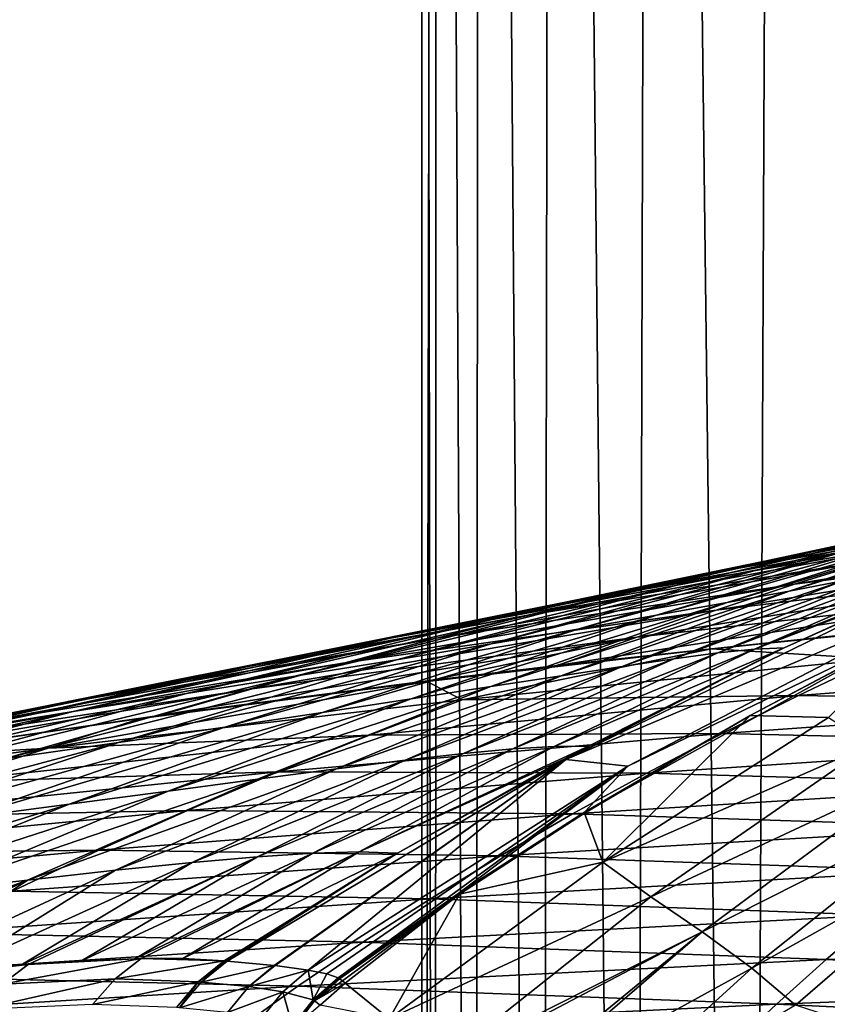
# Model space of a CAD drawing. Header units: metres. Extents: x -150 to 310, y -128 to 84.
# Tile 425 of 465: x 230.28 to 235.74, y 50.71 to 57.37. Entities that reach past the tile are written whole.
import ezdxf

# ---------------------------------------------------------------- set-up
doc = ezdxf.new("R2010")
doc.units = ezdxf.units.M
doc.layers.add('solid_26009703_SW0001_01', color=7, linetype='CONTINUOUS')

msp = doc.modelspace()

# ---------------------------------------------------------------- linework, layer by layer
at = {"layer": 'solid_26009703_SW0001_01'}
for points in [[(233.090775, 32.099998, 1.751996), (233.100632, 84.099998, 1.843907), (233, 84.099998)], [(233, 32.099998), (233, 84.099998), (233.100632, 84.099998, -1.843907)], [(233.090775, 32.099998, 1.751996), (233, 84.099998), (233, 32.099998)], [(233, 32.099998), (233.100632, 84.099998, -1.843907), (233.090775, 32.099998, -1.751996)], [(233.359024, 32.099998, 3.474618), (233.100632, 84.099998, 1.843907), (233.090775, 32.099998, 1.751996)], [(233.090775, 32.099998, -1.751996), (233.100632, 84.099998, -1.843907), (233.359024, 32.099998, -3.474618)], [(233.359024, 32.099998, 3.474618), (233.397217, 84.099998, 3.652678), (233.100632, 84.099998, 1.843907)], [(233.359024, 32.099998, -3.474618), (233.100632, 84.099998, -1.843907), (233.397217, 84.099998, -3.652678)], [(233.805099, 32.099998, 5.169191), (233.397217, 84.099998, 3.652678), (233.359024, 32.099998, 3.474618)], [(233.359024, 32.099998, -3.474618), (233.397217, 84.099998, -3.652678), (233.805099, 32.099998, -5.169191)], [(233.805099, 32.099998, 5.169191), (233.890686, 84.099998, 5.42968), (233.397217, 84.099998, 3.652678)], [(233.805099, 32.099998, -5.169191), (233.397217, 84.099998, -3.652678), (233.890686, 84.099998, -5.42968)], [(234.421494, 32.099998, 6.804354), (233.890686, 84.099998, 5.42968), (233.805099, 32.099998, 5.169191)], [(233.805099, 32.099998, -5.169191), (233.890686, 84.099998, -5.42968), (234.421494, 32.099998, -6.804354)], [(234.421494, 32.099998, 6.804354), (234.571091, 84.099998, 7.136945), (233.890686, 84.099998, 5.42968)], [(234.421494, 32.099998, -6.804354), (233.890686, 84.099998, -5.42968), (234.571091, 84.099998, -7.136945)], [(235.2034, 32.099998, 8.370223), (234.571091, 84.099998, 7.136945), (234.421494, 32.099998, 6.804354)], [(234.421494, 32.099998, -6.804354), (234.571091, 84.099998, -7.136945), (235.2034, 32.099998, -8.370223)], [(235.2034, 32.099998, 8.370223), (235.434052, 84.099998, 8.765393), (234.571091, 84.099998, 7.136945)], [(235.2034, 32.099998, -8.370223), (234.571091, 84.099998, -7.136945), (235.434052, 84.099998, -8.765393)], [(236.1427, 32.099998, 9.84706), (235.434052, 84.099998, 8.765393), (235.2034, 32.099998, 8.370223)], [(235.2034, 32.099998, -8.370223), (235.434052, 84.099998, -8.765393), (236.1427, 32.099998, -9.84706)], [(236.1427, 32.099998, 9.84706), (236.466843, 84.099998, 10.287792), (235.434052, 84.099998, 8.765393)], [(236.1427, 32.099998, -9.84706), (235.434052, 84.099998, -8.765393), (236.466843, 84.099998, -10.287792)], [(238.06427, 54.255817, 140.026917), (236.084946, 53.872295, 139.972931), (235.524887, 53.751122, 141.186584)], [(237.58699, 54.132713, 141.252197), (238.06427, 54.255817, 140.026917), (235.524887, 53.751122, 141.186584)], [(237.544006, 54.201572, 136.256454), (235.79332, 53.754395, 136.18782), (235.278656, 53.652195, 137.453445)], [(237.09848, 54.097584, 137.513809), (237.544006, 54.201572, 136.256454), (235.278656, 53.652195, 137.453445)], [(237.09848, 54.097584, 137.513809), (235.278656, 53.652195, 137.453445), (234.716614, 53.543999, 138.692612)], [(236.611145, 53.987778, 138.750381), (237.09848, 54.097584, 137.513809), (234.716614, 53.543999, 138.692612)], [(237.58699, 54.132713, 141.252197), (235.524887, 53.751122, 141.186584), (234.936935, 53.623863, 142.398911)], [(237.085678, 54.002907, 142.484558), (237.58699, 54.132713, 141.252197), (234.936935, 53.623863, 142.398911)], [(237.360519, 54.093105, 130.735413), (235.846069, 53.574059, 130.611145), (235.483124, 53.505695, 132.052551)], [(237.044006, 54.019966, 132.169479), (237.360519, 54.093105, 130.735413), (235.483124, 53.505695, 132.052551)], [(237.044006, 54.019966, 132.169479), (235.483124, 53.505695, 132.052551), (235.062836, 53.42823, 133.447174)], [(236.676804, 53.938789, 133.552124), (237.044006, 54.019966, 132.169479), (235.062836, 53.42823, 133.447174)], [(238.37204, 54.02771, 145.180389), (236.0448, 53.714077, 145.047272), (235.518295, 53.551559, 146.403793)], [(237.934738, 53.859844, 146.582001), (238.37204, 54.02771, 145.180389), (235.518295, 53.551559, 146.403793)], [(236.611145, 53.987778, 138.750381), (234.716614, 53.543999, 138.692612), (234.110611, 53.430199, 139.91037)], [(236.084946, 53.872295, 139.972931), (236.611145, 53.987778, 138.750381), (234.110611, 53.430199, 139.91037)], [(237.085678, 54.002907, 142.484558), (234.936935, 53.623863, 142.398911), (234.330856, 53.488659, 143.627029)], [(236.568649, 53.864197, 143.742722), (237.085678, 54.002907, 142.484558), (234.330856, 53.488659, 143.627029)], [(236.676804, 53.938789, 133.552124), (235.062836, 53.42823, 133.447174), (234.586212, 53.3424, 134.798386)], [(236.259628, 53.850094, 134.889465), (236.676804, 53.938789, 133.552124), (234.586212, 53.3424, 134.798386)], [(236.084946, 53.872295, 139.972931), (234.110611, 53.430199, 139.91037), (233.466187, 53.3111, 141.110733)], [(235.524887, 53.751122, 141.186584), (236.084946, 53.872295, 139.972931), (233.466187, 53.3111, 141.110733)], [(236.568649, 53.864197, 143.742722), (234.330856, 53.488659, 143.627029), (233.717026, 53.343361, 144.889816)], [(236.0448, 53.714077, 145.047272), (236.568649, 53.864197, 143.742722), (233.717026, 53.343361, 144.889816)], [(236.259628, 53.850094, 134.889465), (234.586212, 53.3424, 134.798386), (234.054382, 53.24892, 136.109726)], [(235.79332, 53.754395, 136.18782), (236.259628, 53.850094, 134.889465), (234.054382, 53.24892, 136.109726)], [(237.934738, 53.859844, 146.582001), (235.518295, 53.551559, 146.403793), (234.988251, 53.377274, 147.801834)], [(237.494232, 53.679077, 148.033127), (237.934738, 53.859844, 146.582001), (234.988251, 53.377274, 147.801834)], [(235.524887, 53.751122, 141.186584), (233.466187, 53.3111, 141.110733), (232.790161, 53.186642, 142.300018)], [(234.936935, 53.623863, 142.398911), (235.524887, 53.751122, 141.186584), (232.790161, 53.186642, 142.300018)], [(235.79332, 53.754395, 136.18782), (234.054382, 53.24892, 136.109726), (233.468445, 53.148518, 137.38472)], [(235.278656, 53.652195, 137.453445), (235.79332, 53.754395, 136.18782), (233.468445, 53.148518, 137.38472)], [(236.0448, 53.714077, 145.047272), (233.717026, 53.343361, 144.889816), (233.100403, 53.187107, 146.193008)], [(235.518295, 53.551559, 146.403793), (236.0448, 53.714077, 145.047272), (233.100403, 53.187107, 146.193008)], [(236.630722, 53.71064, 126.089874), (235.247208, 53.112701, 125.962494), (234.999496, 53.087753, 127.479095)], [(236.4133, 53.678211, 127.614113), (236.630722, 53.71064, 126.089874), (234.999496, 53.087753, 127.479095)], [(236.809509, 53.727905, 124.576065), (236.394089, 53.550423, 124.540588), (235.247208, 53.112701, 125.962494)], [(236.630722, 53.71064, 126.089874), (236.809509, 53.727905, 124.576065), (235.247208, 53.112701, 125.962494)], [(234.936935, 53.623863, 142.398911), (232.790161, 53.186642, 142.300018), (232.093674, 53.05537, 143.493469)], [(234.330856, 53.488659, 143.627029), (234.936935, 53.623863, 142.398911), (232.093674, 53.05537, 143.493469)], [(235.278656, 53.652195, 137.453445), (233.468445, 53.148518, 137.38472), (232.829681, 53.041908, 138.626892)], [(234.716614, 53.543999, 138.692612), (235.278656, 53.652195, 137.453445), (232.829681, 53.041908, 138.626892)], [(236.15387, 53.632156, 129.126907), (234.704239, 53.048733, 128.987595), (234.354446, 52.996864, 130.473068)], [(235.846069, 53.574059, 130.611145), (236.15387, 53.632156, 129.126907), (234.354446, 52.996864, 130.473068)], [(237.494232, 53.679077, 148.033127), (234.988251, 53.377274, 147.801834), (234.452484, 53.192913, 149.224625)], [(237.048676, 53.487274, 149.514755), (237.494232, 53.679077, 148.033127), (234.452484, 53.192913, 149.224625)], [(236.4133, 53.678211, 127.614113), (234.999496, 53.087753, 127.479095), (234.704239, 53.048733, 128.987595)], [(236.15387, 53.632156, 129.126907), (236.4133, 53.678211, 127.614113), (234.704239, 53.048733, 128.987595)], [(235.518295, 53.551559, 146.403793), (233.100403, 53.187107, 146.193008), (232.480087, 53.020439, 147.528275)], [(234.988251, 53.377274, 147.801834), (235.518295, 53.551559, 146.403793), (232.480087, 53.020439, 147.528275)], [(235.846069, 53.574059, 130.611145), (234.354446, 52.996864, 130.473068), (233.94278, 52.933556, 131.922318)], [(235.483124, 53.505695, 132.052551), (235.846069, 53.574059, 130.611145), (233.94278, 52.933556, 131.922318)], [(236.405167, 53.55056, 124.43145), (233.973297, 52.367107, 124.197212), (235.449768, 53.12146, 124.455048)], [(236.715546, 53.528835, 120.27317), (233.973297, 52.367107, 124.197212), (236.405167, 53.55056, 124.43145)], [(236.394089, 53.550423, 124.540588), (235.449768, 53.12146, 124.455048), (235.247208, 53.112701, 125.962494)], [(236.405167, 53.55056, 124.43145), (235.449768, 53.12146, 124.455048), (236.394089, 53.550423, 124.540588)], [(234.330856, 53.488659, 143.627029), (232.093674, 53.05537, 143.493469), (231.388672, 52.915535, 144.708038)], [(233.717026, 53.343361, 144.889816), (234.330856, 53.488659, 143.627029), (231.388672, 52.915535, 144.708038)], [(234.716614, 53.543999, 138.692612), (232.829681, 53.041908, 138.626892), (232.141937, 52.929787, 139.83931)], [(234.110611, 53.430199, 139.91037), (234.716614, 53.543999, 138.692612), (232.141937, 52.929787, 139.83931)], [(235.483124, 53.505695, 132.052551), (233.94278, 52.933556, 131.922318), (233.46698, 52.859951, 133.330048)], [(235.062836, 53.42823, 133.447174), (235.483124, 53.505695, 132.052551), (233.46698, 52.859951, 133.330048)], [(237.048676, 53.487274, 149.514755), (233.914764, 53.003082, 150.645432), (236.607056, 53.289692, 150.997391)], [(237.048676, 53.487274, 149.514755), (234.452484, 53.192913, 149.224625), (233.914764, 53.003082, 150.645432)], [(236.715546, 53.528835, 120.27317), (234.392166, 52.321922, 120.056152), (233.973297, 52.367107, 124.197212)], [(236.421967, 53.303001, 116.94725), (234.392166, 52.321922, 120.056152), (236.715546, 53.528835, 120.27317)], [(234.110611, 53.430199, 139.91037), (232.141937, 52.929787, 139.83931), (231.411407, 52.812824, 141.024689)], [(233.466187, 53.3111, 141.110733), (234.110611, 53.430199, 139.91037), (231.411407, 52.812824, 141.024689)], [(235.062836, 53.42823, 133.447174), (233.46698, 52.859951, 133.330048), (232.928452, 52.777016, 134.696579)], [(234.586212, 53.3424, 134.798386), (235.062836, 53.42823, 133.447174), (232.928452, 52.777016, 134.696579)], [(234.988251, 53.377274, 147.801834), (232.480087, 53.020439, 147.528275), (231.853577, 52.844841, 148.881516)], [(234.452484, 53.192913, 149.224625), (234.988251, 53.377274, 147.801834), (231.853577, 52.844841, 148.881516)], [(233.466187, 53.3111, 141.110733), (231.411407, 52.812824, 141.024689), (230.645645, 52.691349, 142.187897)], [(232.790161, 53.186642, 142.300018), (233.466187, 53.3111, 141.110733), (230.645645, 52.691349, 142.187897)], [(233.717026, 53.343361, 144.889816), (231.388672, 52.915535, 144.708038), (230.680893, 52.766434, 145.949661)], [(233.100403, 53.187107, 146.193008), (233.717026, 53.343361, 144.889816), (230.680893, 52.766434, 145.949661)], [(234.586212, 53.3424, 134.798386), (232.928452, 52.777016, 134.696579), (232.328644, 52.685719, 136.022324)], [(234.054382, 53.24892, 136.109726), (234.586212, 53.3424, 134.798386), (232.328644, 52.685719, 136.022324)], [(236.607056, 53.289692, 150.997391), (233.914764, 53.003082, 150.645432), (234.957687, 53.114513, 150.84993)], [(236.421967, 53.303001, 116.94725), (235.218124, 52.664192, 116.565262), (234.100006, 52.011814, 116.700539)], [(236.421967, 53.303001, 116.94725), (234.100006, 52.011814, 116.700539), (234.392166, 52.321922, 120.056152)], [(236.861008, 53.307514, 151.088959), (234.957687, 53.114513, 150.84993), (236.066162, 53.047447, 152.717239)], [(236.607056, 53.289692, 150.997391), (234.957687, 53.114513, 150.84993), (236.861008, 53.307514, 151.088959)], [(236.421967, 53.303001, 116.94725), (236.380783, 53.278481, 116.683266), (235.218124, 52.664192, 116.565262)], [(234.054382, 53.24892, 136.109726), (232.328644, 52.685719, 136.022324), (231.669052, 52.587017, 137.307755)], [(233.468445, 53.148518, 137.38472), (234.054382, 53.24892, 136.109726), (231.669052, 52.587017, 137.307755)], [(235.748001, 52.652, 100.735832), (235.218124, 52.664192, 116.565262), (236.380783, 53.278481, 116.683266)], [(232.790161, 53.186642, 142.300018), (230.645645, 52.691349, 142.187897), (229.857208, 52.564358, 143.342056)], [(232.093674, 53.05537, 143.493469), (232.790161, 53.186642, 142.300018), (229.857208, 52.564358, 143.342056)], [(233.100403, 53.187107, 146.193008), (230.680893, 52.766434, 145.949661), (229.969437, 52.608498, 147.212433)], [(232.480087, 53.020439, 147.528275), (233.100403, 53.187107, 146.193008), (229.969437, 52.608498, 147.212433)], [(234.452484, 53.192913, 149.224625), (231.227325, 52.665104, 150.230408), (233.057358, 52.900875, 150.519913)], [(234.452484, 53.192913, 149.224625), (231.853577, 52.844841, 148.881516), (231.227325, 52.665104, 150.230408)], [(234.452484, 53.192913, 149.224625), (233.057358, 52.900875, 150.519913), (233.914764, 53.003082, 150.645432)], [(233.468445, 53.148518, 137.38472), (231.669052, 52.587017, 137.307755), (230.951279, 52.481876, 138.553299)], [(232.829681, 53.041908, 138.626892), (233.468445, 53.148518, 137.38472), (230.951279, 52.481876, 138.553299)], [(234.957687, 53.114513, 150.84993), (233.037933, 52.89357, 150.576279), (233.272751, 52.770508, 152.293259)], [(233.914764, 53.003082, 150.645432), (233.037933, 52.89357, 150.576279), (234.957687, 53.114513, 150.84993)], [(234.957687, 53.114513, 150.84993), (233.272751, 52.770508, 152.293259), (236.066162, 53.047447, 152.717239)], [(234.999496, 53.087753, 127.479095), (233.615402, 52.439392, 127.331467), (233.282181, 52.407814, 128.834915)], [(234.704239, 53.048733, 128.987595), (234.999496, 53.087753, 127.479095), (233.282181, 52.407814, 128.834915)], [(235.247208, 53.112701, 125.962494), (233.895294, 52.456383, 125.823402), (233.615402, 52.439392, 127.331467)], [(234.999496, 53.087753, 127.479095), (235.247208, 53.112701, 125.962494), (233.615402, 52.439392, 127.331467)], [(235.449768, 53.12146, 124.455048), (234.126862, 52.457821, 124.323143), (233.895294, 52.456383, 125.823402)], [(235.247208, 53.112701, 125.962494), (235.449768, 53.12146, 124.455048), (233.895294, 52.456383, 125.823402)], [(233.973297, 52.367107, 124.197212), (234.126862, 52.457821, 124.323143), (235.449768, 53.12146, 124.455048)], [(232.093674, 53.05537, 143.493469), (229.857208, 52.564358, 143.342056), (229.059662, 52.430573, 144.501938)], [(231.388672, 52.915535, 144.708038), (232.093674, 53.05537, 143.493469), (229.059662, 52.430573, 144.501938)], [(232.480087, 53.020439, 147.528275), (229.969437, 52.608498, 147.212433), (229.251526, 52.442963, 148.485397)], [(231.853577, 52.844841, 148.881516), (232.480087, 53.020439, 147.528275), (229.251526, 52.442963, 148.485397)], [(232.829681, 53.041908, 138.626892), (230.951279, 52.481876, 138.553299), (230.179688, 52.371338, 139.759811)], [(232.141937, 52.929787, 139.83931), (232.829681, 53.041908, 138.626892), (230.179688, 52.371338, 139.759811)], [(234.704239, 53.048733, 128.987595), (233.282181, 52.407814, 128.834915), (232.888046, 52.362495, 130.321411)], [(234.354446, 52.996864, 130.473068), (234.704239, 53.048733, 128.987595), (232.888046, 52.362495, 130.321411)], [(236.066162, 53.047447, 152.717239), (233.272751, 52.770508, 152.293259), (235.545746, 52.801029, 154.40123)], [(236.066162, 53.047447, 152.717239), (235.545746, 52.801029, 154.40123), (238.440445, 53.020565, 154.804184)], [(238.440445, 53.020565, 154.804184), (235.545746, 52.801029, 154.40123), (238.026993, 52.756245, 156.557709)], [(234.354446, 52.996864, 130.473068), (232.888046, 52.362495, 130.321411), (232.425125, 52.30442, 131.779007)], [(233.94278, 52.933556, 131.922318), (234.354446, 52.996864, 130.473068), (232.425125, 52.30442, 131.779007)], [(233.914764, 53.003082, 150.645432), (233.057358, 52.900875, 150.519913), (233.037933, 52.89357, 150.576279)], [(231.388672, 52.915535, 144.708038), (229.059662, 52.430573, 144.501938), (228.259552, 52.289467, 145.673691)], [(230.680893, 52.766434, 145.949661), (231.388672, 52.915535, 144.708038), (228.259552, 52.289467, 145.673691)], [(232.141937, 52.929787, 139.83931), (230.179688, 52.371338, 139.759811), (229.361038, 52.256481, 140.928513)], [(231.411407, 52.812824, 141.024689), (232.141937, 52.929787, 139.83931), (229.361038, 52.256481, 140.928513)], [(233.037933, 52.89357, 150.576279), (230.475922, 52.442993, 151.791946), (233.272751, 52.770508, 152.293259)], [(233.037933, 52.89357, 150.576279), (231.103043, 52.644253, 150.267532), (230.475922, 52.442993, 151.791946)], [(231.227325, 52.665104, 150.230408), (231.103043, 52.644253, 150.267532), (233.037933, 52.89357, 150.576279)], [(233.057358, 52.900875, 150.519913), (231.227325, 52.665104, 150.230408), (233.037933, 52.89357, 150.576279)], [(233.94278, 52.933556, 131.922318), (232.425125, 52.30442, 131.779007), (231.891174, 52.234715, 133.200958)], [(233.46698, 52.859951, 133.330048), (233.94278, 52.933556, 131.922318), (231.891174, 52.234715, 133.200958)], [(231.853577, 52.844841, 148.881516), (228.531738, 52.274178, 149.750504), (231.227325, 52.665104, 150.230408)], [(231.853577, 52.844841, 148.881516), (229.251526, 52.442963, 148.485397), (228.531738, 52.274178, 149.750504)], [(233.46698, 52.859951, 133.330048), (231.891174, 52.234715, 133.200958), (231.288025, 52.154617, 134.584213)], [(232.928452, 52.777016, 134.696579), (233.46698, 52.859951, 133.330048), (231.288025, 52.154617, 134.584213)], [(230.680893, 52.766434, 145.949661), (228.259552, 52.289467, 145.673691), (227.455994, 52.141338, 146.854263)], [(229.969437, 52.608498, 147.212433), (230.680893, 52.766434, 145.949661), (227.455994, 52.141338, 146.854263)], [(231.411407, 52.812824, 141.024689), (229.361038, 52.256481, 140.928513), (228.503647, 52.138081, 142.062576)], [(230.645645, 52.691349, 142.187897), (231.411407, 52.812824, 141.024689), (228.503647, 52.138081, 142.062576)], [(233.272751, 52.770508, 152.293259), (230.475922, 52.442993, 151.791946), (232.648041, 52.532513, 153.908447)], [(232.928452, 52.777016, 134.696579), (231.288025, 52.154617, 134.584213), (230.617554, 52.065353, 135.925766)], [(232.328644, 52.685719, 136.022324), (232.928452, 52.777016, 134.696579), (230.617554, 52.065353, 135.925766)], [(235.545746, 52.801029, 154.40123), (232.648041, 52.532513, 153.908447), (235.028976, 52.543476, 156.100601)], [(233.272751, 52.770508, 152.293259), (232.648041, 52.532513, 153.908447), (235.545746, 52.801029, 154.40123)], [(235.545746, 52.801029, 154.40123), (235.028976, 52.543476, 156.100601), (238.026993, 52.756245, 156.557709)], [(238.026993, 52.756245, 156.557709), (235.028976, 52.543476, 156.100601), (237.620209, 52.48222, 158.317627)], [(230.645645, 52.691349, 142.187897), (228.503647, 52.138081, 142.062576), (227.621582, 52.015656, 143.172775)], [(229.857208, 52.564358, 143.342056), (230.645645, 52.691349, 142.187897), (227.621582, 52.015656, 143.172775)], [(232.328644, 52.685719, 136.022324), (230.617554, 52.065353, 135.925766), (229.881638, 51.968159, 137.222641)], [(231.669052, 52.587017, 137.307755), (232.328644, 52.685719, 136.022324), (229.881638, 51.968159, 137.222641)], [(231.227325, 52.665104, 150.230408), (228.531738, 52.274178, 149.750504), (231.103043, 52.644253, 150.267532)], [(228.531738, 52.274178, 149.750504), (229.155426, 52.366341, 149.923431), (231.103043, 52.644253, 150.267532)], [(231.103043, 52.644253, 150.267532), (229.155426, 52.366341, 149.923431), (230.475922, 52.442993, 151.791946)], [(234.224411, 51.674938, 100.586494), (234.100006, 52.005177, 116.437813), (235.218124, 52.664192, 116.565262)], [(234.100006, 52.011814, 116.700539), (235.218124, 52.664192, 116.565262), (234.100006, 52.005177, 116.437813)], [(235.748001, 52.652, 100.735832), (234.224411, 51.674938, 100.586494), (235.218124, 52.664192, 116.565262)], [(236.035172, 52.467972, 84.727898), (234.224411, 51.674938, 100.586494), (235.748001, 52.652, 100.735832)], [(231.669052, 52.587017, 137.307755), (229.881638, 51.968159, 137.222641), (229.082352, 51.864273, 138.471924)], [(230.951279, 52.481876, 138.553299), (231.669052, 52.587017, 137.307755), (229.082352, 51.864273, 138.471924)], [(232.648041, 52.532513, 153.908447), (229.74678, 52.214951, 153.325836), (232.027969, 52.283241, 155.541626)], [(230.475922, 52.442993, 151.791946), (229.74678, 52.214951, 153.325836), (232.648041, 52.532513, 153.908447)], [(235.028976, 52.543476, 156.100601), (232.027969, 52.283241, 155.541626), (234.520706, 52.276093, 157.809357)], [(232.648041, 52.532513, 153.908447), (232.027969, 52.283241, 155.541626), (235.028976, 52.543476, 156.100601)], [(235.028976, 52.543476, 156.100601), (234.520706, 52.276093, 157.809357), (237.620209, 52.48222, 158.317627)], [(230.475922, 52.442993, 151.791946), (227.675171, 52.064793, 151.213287), (229.74678, 52.214951, 153.325836)], [(229.155426, 52.366341, 149.923431), (227.675171, 52.064793, 151.213287), (230.475922, 52.442993, 151.791946)], [(230.951279, 52.481876, 138.553299), (229.082352, 51.864273, 138.471924), (228.224548, 51.755116, 139.671967)], [(230.179688, 52.371338, 139.759811), (230.951279, 52.481876, 138.553299), (228.224548, 51.755116, 139.671967)], [(233.615402, 52.439392, 127.331467), (232.263809, 51.734276, 127.171486), (231.890274, 51.710464, 128.669144)], [(233.282181, 52.407814, 128.834915), (233.615402, 52.439392, 127.331467), (231.890274, 51.710464, 128.669144)], [(233.895294, 52.456383, 125.823402), (232.577942, 51.742924, 125.672882), (232.263809, 51.734276, 127.171486)], [(233.615402, 52.439392, 127.331467), (233.895294, 52.456383, 125.823402), (232.263809, 51.734276, 127.171486)], [(234.126862, 52.457821, 124.323143), (233.958664, 52.367939, 124.305313), (232.577942, 51.742924, 125.672882)], [(233.895294, 52.456383, 125.823402), (234.126862, 52.457821, 124.323143), (232.577942, 51.742924, 125.672882)], [(233.973297, 52.367107, 124.197212), (233.958664, 52.367939, 124.305313), (234.126862, 52.457821, 124.323143)], [(236.035172, 52.467972, 84.727898), (234.548828, 51.43935, 84.666283), (234.224411, 51.674938, 100.586494)], [(237.620209, 52.48222, 158.317627), (234.520706, 52.276093, 157.809357), (237.219116, 52.199665, 160.075867)], [(236.353897, 52.283379, 68.735764), (234.548828, 51.43935, 84.666283), (236.035172, 52.467972, 84.727898)], [(232.888046, 52.362495, 130.321411), (231.449249, 51.671917, 130.156387), (230.932327, 51.619164, 131.622803)], [(232.425125, 52.30442, 131.779007), (232.888046, 52.362495, 130.321411), (230.932327, 51.619164, 131.622803)], [(233.282181, 52.407814, 128.834915), (231.890274, 51.710464, 128.669144), (231.449249, 51.671917, 130.156387)], [(232.888046, 52.362495, 130.321411), (233.282181, 52.407814, 128.834915), (231.449249, 51.671917, 130.156387)], [(233.973297, 52.367107, 124.197212), (231.68544, 51.006042, 123.929482), (232.836472, 51.734528, 124.179901)], [(232.002441, 50.975349, 121.86882), (231.68544, 51.006042, 123.929482), (233.973297, 52.367107, 124.197212)], [(232.009018, 50.97467, 121.819656), (232.002441, 50.975349, 121.86882), (233.973297, 52.367107, 124.197212)], [(232.009018, 50.97467, 121.819656), (233.973297, 52.367107, 124.197212), (232.23291, 50.943531, 119.807373)], [(234.392166, 52.321922, 120.056152), (232.23291, 50.943531, 119.807373), (233.973297, 52.367107, 124.197212)], [(233.958664, 52.367939, 124.305313), (232.836472, 51.734528, 124.179901), (232.577942, 51.742924, 125.672882)], [(233.973297, 52.367107, 124.197212), (232.836472, 51.734528, 124.179901), (233.958664, 52.367939, 124.305313)], [(232.425125, 52.30442, 131.779007), (230.932327, 51.619164, 131.622803), (230.337372, 51.553303, 133.060074)], [(231.891174, 52.234715, 133.200958), (232.425125, 52.30442, 131.779007), (230.337372, 51.553303, 133.060074)], [(232.359131, 50.918598, 118.164604), (232.23291, 50.943531, 119.807373), (234.392166, 52.321922, 120.056152)], [(232.434814, 50.892288, 116.484459), (232.359131, 50.918598, 118.164604), (234.392166, 52.321922, 120.056152)], [(233.251144, 51.463562, 116.594925), (232.434814, 50.892288, 116.484459), (234.392166, 52.321922, 120.056152)], [(233.251144, 51.463562, 116.594925), (234.392166, 52.321922, 120.056152), (234.100006, 52.011814, 116.700539)], [(232.027969, 52.283241, 155.541626), (229.023407, 51.97546, 154.880783), (231.418335, 52.023979, 157.187851)], [(229.74678, 52.214951, 153.325836), (229.023407, 51.97546, 154.880783), (232.027969, 52.283241, 155.541626)], [(231.891174, 52.234715, 133.200958), (230.337372, 51.553303, 133.060074), (229.666641, 51.475872, 134.461456)], [(231.288025, 52.154617, 134.584213), (231.891174, 52.234715, 133.200958), (229.666641, 51.475872, 134.461456)], [(232.027969, 52.283241, 155.541626), (231.418335, 52.023979, 157.187851), (234.520706, 52.276093, 157.809357)], [(234.520706, 52.276093, 157.809357), (231.418335, 52.023979, 157.187851), (234.019699, 51.999809, 159.519485)], [(234.520706, 52.276093, 157.809357), (234.019699, 51.999809, 159.519485), (237.219116, 52.199665, 160.075867)], [(236.353897, 52.283379, 68.735764), (234.895126, 51.202404, 68.736557), (234.548828, 51.43935, 84.666283)], [(236.65596, 52.091938, 52.778004), (234.895126, 51.202404, 68.736557), (236.353897, 52.283379, 68.735764)], [(231.288025, 52.154617, 134.584213), (229.666641, 51.475872, 134.461456), (228.922546, 51.388393, 135.820175)], [(230.617554, 52.065353, 135.925766), (231.288025, 52.154617, 134.584213), (228.922546, 51.388393, 135.820175)], [(237.219116, 52.199665, 160.075867), (234.019699, 51.999809, 159.519485), (236.829453, 51.910206, 161.82515)], [(236.65596, 52.091938, 52.778004), (235.230453, 50.958279, 52.789146), (234.895126, 51.202404, 68.736557)], [(236.896469, 51.891903, 36.82283), (235.230453, 50.958279, 52.789146), (236.65596, 52.091938, 52.778004)], [(230.617554, 52.065353, 135.925766), (228.922546, 51.388393, 135.820175), (228.107437, 51.292408, 137.129517)], [(229.881638, 51.968159, 137.222641), (230.617554, 52.065353, 135.925766), (228.107437, 51.292408, 137.129517)], [(231.418335, 52.023979, 157.187851), (228.312546, 51.725811, 156.45311), (230.817627, 51.755375, 158.839203)], [(229.023407, 51.97546, 154.880783), (228.312546, 51.725811, 156.45311), (231.418335, 52.023979, 157.187851)], [(231.418335, 52.023979, 157.187851), (230.817627, 51.755375, 158.839203), (234.019699, 51.999809, 159.519485)], [(234.019699, 51.999809, 159.519485), (230.817627, 51.755375, 158.839203), (233.533096, 51.716221, 161.224243)], [(233.251144, 51.463562, 116.594925), (234.100006, 52.011814, 116.700539), (234.100006, 52.005177, 116.437813)], [(233.251144, 51.463562, 116.594925), (234.100006, 52.005177, 116.437813), (233.254532, 51.457912, 116.331421)], [(234.224411, 51.674938, 100.586494), (233.254532, 51.457912, 116.331421), (234.100006, 52.005177, 116.437813)], [(234.019699, 51.999809, 159.519485), (233.533096, 51.716221, 161.224243), (236.829453, 51.910206, 161.82515)], [(236.829453, 51.910206, 161.82515), (233.533096, 51.716221, 161.224243), (236.450806, 51.615265, 163.557266)], [(235.526016, 50.706944, 36.827019), (235.230453, 50.958279, 52.789146), (236.896469, 51.891903, 36.82283)], [(235.526016, 50.706944, 36.827019), (236.896469, 51.891903, 36.82283), (235.888672, 50.589699, 20.882938)], [(230.817627, 51.755375, 158.839203), (227.612396, 51.466301, 158.035019), (230.234375, 51.478985, 160.489578)], [(228.312546, 51.725811, 156.45311), (227.612396, 51.466301, 158.035019), (230.817627, 51.755375, 158.839203)], [(230.817627, 51.755375, 158.839203), (230.234375, 51.478985, 160.489578), (233.533096, 51.716221, 161.224243)], [(233.533096, 51.716221, 161.224243), (230.234375, 51.478985, 160.489578), (233.060379, 51.42654, 162.915573)], [(231.890274, 51.710464, 128.669144), (230.342255, 50.982788, 129.320831), (230.290695, 50.979111, 129.474319)], [(231.449249, 51.671917, 130.156387), (231.890274, 51.710464, 128.669144), (230.290695, 50.979111, 129.474319)], [(231.890274, 51.710464, 128.669144), (230.696396, 51.005653, 128.195023), (230.342255, 50.982788, 129.320831)], [(232.263809, 51.734276, 127.171486), (231.061966, 51.021095, 126.86274), (230.696396, 51.005653, 128.195023)], [(231.890274, 51.710464, 128.669144), (232.263809, 51.734276, 127.171486), (230.696396, 51.005653, 128.195023)], [(232.577942, 51.742924, 125.672882), (231.104996, 51.022026, 126.690987), (231.061966, 51.021095, 126.86274)], [(232.263809, 51.734276, 127.171486), (232.577942, 51.742924, 125.672882), (231.061966, 51.021095, 126.86274)], [(232.577942, 51.742924, 125.672882), (231.385422, 51.022163, 125.475548), (231.104996, 51.022026, 126.690987)], [(232.577942, 51.742924, 125.672882), (232.836472, 51.734528, 124.179901), (231.385422, 51.022163, 125.475548)], [(232.836472, 51.734528, 124.179901), (231.66655, 51.007668, 124.036392), (231.385422, 51.022163, 125.475548)], [(231.67601, 51.006874, 123.983002), (231.66655, 51.007668, 124.036392), (232.836472, 51.734528, 124.179901)], [(231.68544, 51.006042, 123.929482), (231.67601, 51.006874, 123.983002), (232.836472, 51.734528, 124.179901)], [(233.533096, 51.716221, 161.224243), (233.060379, 51.42654, 162.915573), (236.450806, 51.615265, 163.557266)], [(231.449249, 51.671917, 130.156387), (230.290695, 50.979111, 129.474319), (229.846802, 50.944378, 130.701614)], [(230.932327, 51.619164, 131.622803), (231.449249, 51.671917, 130.156387), (229.846802, 50.944378, 130.701614)], [(234.224411, 51.674938, 100.586494), (232.780701, 50.615479, 101.058029), (233.254532, 51.457912, 116.331421)], [(234.548828, 51.43935, 84.666283), (232.780701, 50.615479, 101.058029), (234.224411, 51.674938, 100.586494)], [(230.932327, 51.619164, 131.622803), (229.846802, 50.944378, 130.701614), (229.367371, 50.902348, 131.870728)], [(230.337372, 51.553303, 133.060074), (230.932327, 51.619164, 131.622803), (229.367371, 50.902348, 131.870728)], [(236.450806, 51.615265, 163.557266), (233.060379, 51.42654, 162.915573), (236.084518, 51.316689, 165.264374)], [(230.337372, 51.553303, 133.060074), (228.841888, 50.851406, 133.005463), (228.268127, 50.792706, 134.114929)], [(229.666641, 51.475872, 134.461456), (230.337372, 51.553303, 133.060074), (228.268127, 50.792706, 134.114929)], [(230.337372, 51.553303, 133.060074), (229.367371, 50.902348, 131.870728), (228.841888, 50.851406, 133.005463)], [(230.234375, 51.478985, 160.489578), (229.667923, 51.195755, 162.131104), (233.060379, 51.42654, 162.915573)], [(233.060379, 51.42654, 162.915573), (229.667923, 51.195755, 162.131104), (232.603165, 51.132454, 164.586227)], [(232.438446, 50.890102, 116.351997), (232.434814, 50.892288, 116.484459), (233.251144, 51.463562, 116.594925)], [(232.438446, 50.890102, 116.351997), (233.251144, 51.463562, 116.594925), (232.441925, 50.888058, 116.2202)], [(233.251144, 51.463562, 116.594925), (233.254532, 51.457912, 116.331421), (232.441925, 50.888058, 116.2202)], [(232.443741, 50.886742, 116.142242), (232.441925, 50.888058, 116.2202), (233.254532, 51.457912, 116.331421)], [(232.445587, 50.885502, 116.064064), (232.443741, 50.886742, 116.142242), (233.254532, 51.457912, 116.331421)], [(232.464142, 50.871468, 115.250763), (232.445587, 50.885502, 116.064064), (233.254532, 51.457912, 116.331421)], [(232.464142, 50.871468, 115.250763), (233.254532, 51.457912, 116.331421), (232.48259, 50.857296, 114.435997)], [(233.254532, 51.457912, 116.331421), (232.780701, 50.615479, 101.058029), (232.48259, 50.857296, 114.435997)], [(233.060379, 51.42654, 162.915573), (232.603165, 51.132454, 164.586227), (236.084518, 51.316689, 165.264374)], [(234.548828, 51.43935, 84.666283), (233.141113, 50.323135, 85.205788), (232.780701, 50.615479, 101.058029)], [(234.895126, 51.202404, 68.736557), (233.141113, 50.323135, 85.205788), (234.548828, 51.43935, 84.666283)], [(236.084518, 51.316689, 165.264374), (232.603165, 51.132454, 164.586227), (235.732391, 51.015907, 166.940292)], [(236.084518, 51.316689, 165.264374), (235.732391, 51.015907, 166.940292), (239.30014, 51.156319, 167.492722)], [(229.667923, 51.195755, 162.131104), (229.120193, 50.907177, 163.757248), (232.603165, 51.132454, 164.586227)], [(234.895126, 51.202404, 68.736557), (233.171692, 50.298416, 83.875), (233.141113, 50.323135, 85.205788)], [(234.895126, 51.202404, 68.736557), (233.482269, 50.048923, 70.458946), (233.171692, 50.298416, 83.875)], [(234.895126, 51.202404, 68.736557), (233.520554, 50.017868, 68.802322), (233.482269, 50.048923, 70.458946)], [(235.230453, 50.958279, 52.789146), (233.520554, 50.017868, 68.802322), (234.895126, 51.202404, 68.736557)], [(239.30014, 51.156319, 167.492722), (235.732391, 51.015907, 166.940292), (239.047943, 50.853508, 169.149002)], [(232.603165, 51.132454, 164.586227), (229.120193, 50.907177, 163.757248), (232.163696, 50.835316, 166.229904)], [(232.603165, 51.132454, 164.586227), (232.163696, 50.835316, 166.229904), (235.732391, 51.015907, 166.940292)], [(230.165207, 50.850216, 129.253937), (230.342255, 50.982788, 129.320831), (231.104996, 51.022026, 126.690987)], [(230.165207, 50.850216, 129.253937), (231.104996, 51.022026, 126.690987), (230.928558, 50.885715, 126.64106)], [(231.104996, 51.022026, 126.690987), (230.342255, 50.982788, 129.320831), (231.061966, 51.021095, 126.86274)], [(230.928558, 50.885715, 126.64106), (231.104996, 51.022026, 126.690987), (231.66655, 51.007668, 124.036392)], [(231.66655, 51.007668, 124.036392), (231.104996, 51.022026, 126.690987), (231.385422, 51.022163, 125.475548)], [(229.313705, 50.868866, 131.84523), (230.290695, 50.979111, 129.474319), (230.342255, 50.982788, 129.320831)], [(230.165207, 50.850216, 129.253937), (229.313705, 50.868866, 131.84523), (230.342255, 50.982788, 129.320831)], [(229.313705, 50.868866, 131.84523), (229.846802, 50.944378, 130.701614), (230.290695, 50.979111, 129.474319)], [(231.061966, 51.021095, 126.86274), (230.342255, 50.982788, 129.320831), (230.696396, 51.005653, 128.195023)], [(230.928558, 50.885715, 126.64106), (231.66655, 51.007668, 124.036392), (231.490128, 50.865154, 124.003029)], [(231.490128, 50.865154, 124.003029), (231.66655, 51.007668, 124.036392), (231.67601, 51.006874, 123.983002)], [(231.67601, 51.006874, 123.983002), (231.68544, 51.006042, 123.929482), (231.490128, 50.865154, 124.003029)], [(231.509537, 50.86401, 123.898056), (231.490128, 50.865154, 124.003029), (231.68544, 51.006042, 123.929482)], [(232.002441, 50.975349, 121.86882), (231.509537, 50.86401, 123.898056), (231.68544, 51.006042, 123.929482)], [(232.002441, 50.975349, 121.86882), (231.83197, 50.834183, 121.847603), (231.509537, 50.86401, 123.898056)], [(232.009018, 50.97467, 121.819656), (231.83197, 50.834183, 121.847603), (232.002441, 50.975349, 121.86882)], [(232.009018, 50.97467, 121.819656), (232.23291, 50.943531, 119.807373), (231.83197, 50.834183, 121.847603)], [(235.732391, 51.015907, 166.940292), (232.163696, 50.835316, 166.229904), (235.396606, 50.715168, 168.574875)], [(235.230453, 50.958279, 52.789146), (233.871323, 49.723743, 53.384602), (233.520554, 50.017868, 68.802322)], [(235.526016, 50.706944, 36.827019), (233.871323, 49.723743, 53.384602), (235.230453, 50.958279, 52.789146)], [(235.732391, 51.015907, 166.940292), (235.396606, 50.715168, 168.574875), (239.047943, 50.853508, 169.149002)], [(229.120193, 50.907177, 163.757248), (228.593826, 50.614517, 165.361572), (232.163696, 50.835316, 166.229904)], [(232.23291, 50.943531, 119.807373), (232.062515, 50.798378, 119.7911), (231.83197, 50.834183, 121.847603)], [(232.265976, 50.744221, 116.480484), (232.062515, 50.798378, 119.7911), (232.23291, 50.943531, 119.807373)], [(232.265976, 50.744221, 116.480484), (232.23291, 50.943531, 119.807373), (232.359131, 50.918598, 118.164604)], [(232.265976, 50.744221, 116.480484), (232.359131, 50.918598, 118.164604), (232.434814, 50.892288, 116.484459)], [(232.265976, 50.744221, 116.480484), (232.434814, 50.892288, 116.484459), (232.438446, 50.890102, 116.351997)], [(232.265976, 50.744221, 116.480484), (232.438446, 50.890102, 116.351997), (232.441925, 50.888058, 116.2202)], [(232.163696, 50.835316, 166.229904), (228.593826, 50.614517, 165.361572), (231.744659, 50.537258, 167.83667)], [(230.011337, 50.678474, 129.195724), (230.928558, 50.885715, 126.64106), (230.776215, 50.71204, 126.599327)], [(230.011337, 50.678474, 129.195724), (230.165207, 50.850216, 129.253937), (230.928558, 50.885715, 126.64106)], [(230.776215, 50.71204, 126.599327), (230.928558, 50.885715, 126.64106), (231.490128, 50.865154, 124.003029)], [(230.776215, 50.71204, 126.599327), (231.490128, 50.865154, 124.003029), (231.343719, 50.691227, 123.974892)], [(231.36322, 50.690723, 123.872406), (231.343719, 50.691227, 123.974892), (231.490128, 50.865154, 124.003029)], [(231.509537, 50.86401, 123.898056), (231.36322, 50.690723, 123.872406), (231.490128, 50.865154, 124.003029)], [(231.83197, 50.834183, 121.847603), (231.36322, 50.690723, 123.872406), (231.509537, 50.86401, 123.898056)], [(231.83197, 50.834183, 121.847603), (231.686859, 50.658623, 121.828911), (231.36322, 50.690723, 123.872406)], [(232.062515, 50.798378, 119.7911), (231.686859, 50.658623, 121.828911), (231.83197, 50.834183, 121.847603)], [(232.163696, 50.835316, 166.229904), (231.744659, 50.537258, 167.83667), (235.396606, 50.715168, 168.574875)], [(232.265976, 50.744221, 116.480484), (232.441925, 50.888058, 116.2202), (232.273163, 50.73967, 116.217079)], [(232.276367, 50.736446, 116.061867), (232.273163, 50.73967, 116.217079), (232.441925, 50.888058, 116.2202)], [(232.276367, 50.736446, 116.061867), (232.441925, 50.888058, 116.2202), (232.443741, 50.886742, 116.142242)], [(232.276367, 50.736446, 116.061867), (232.443741, 50.886742, 116.142242), (232.445587, 50.885502, 116.064064)], [(232.276367, 50.736446, 116.061867), (232.445587, 50.885502, 116.064064), (232.464142, 50.871468, 115.250763)], [(232.464142, 50.871468, 115.250763), (232.48259, 50.857296, 114.435997), (232.276367, 50.736446, 116.061867)], [(232.276367, 50.736446, 116.061867), (232.48259, 50.857296, 114.435997), (232.314163, 50.707233, 114.433968)], [(232.314163, 50.707233, 114.433968), (232.48259, 50.857296, 114.435997), (232.780701, 50.615479, 101.058029)], [(239.047943, 50.853508, 169.149002), (235.396606, 50.715168, 168.574875), (238.809677, 50.553551, 170.752548)], [(232.062515, 50.798378, 119.7911), (231.920685, 50.621841, 119.777245), (231.686859, 50.658623, 121.828911)], [(232.126373, 50.565273, 116.477898), (231.920685, 50.621841, 119.777245), (232.062515, 50.798378, 119.7911)], [(232.126373, 50.565273, 116.477898), (232.062515, 50.798378, 119.7911), (232.265976, 50.744221, 116.480484)], [(235.396606, 50.715168, 168.574875), (231.744659, 50.537258, 167.83667), (235.079361, 50.416451, 170.16037)], [(232.126373, 50.565273, 116.477898), (232.265976, 50.744221, 116.480484), (232.273163, 50.73967, 116.217079)], [(232.126373, 50.565273, 116.477898), (232.273163, 50.73967, 116.217079), (232.133835, 50.560585, 116.215218)], [(232.138016, 50.558376, 116.060898), (232.133835, 50.560585, 116.215218), (232.273163, 50.73967, 116.217079)], [(232.276367, 50.736446, 116.061867), (232.138016, 50.558376, 116.060898), (232.273163, 50.73967, 116.217079)], [(232.276367, 50.736446, 116.061867), (232.314163, 50.707233, 114.433968), (232.138016, 50.558376, 116.060898)], [(235.396606, 50.715168, 168.574875), (235.079361, 50.416451, 170.16037), (238.809677, 50.553551, 170.752548)]]:
    msp.add_3dface(points, dxfattribs=at)

doc.saveas('drawing.dxf')
